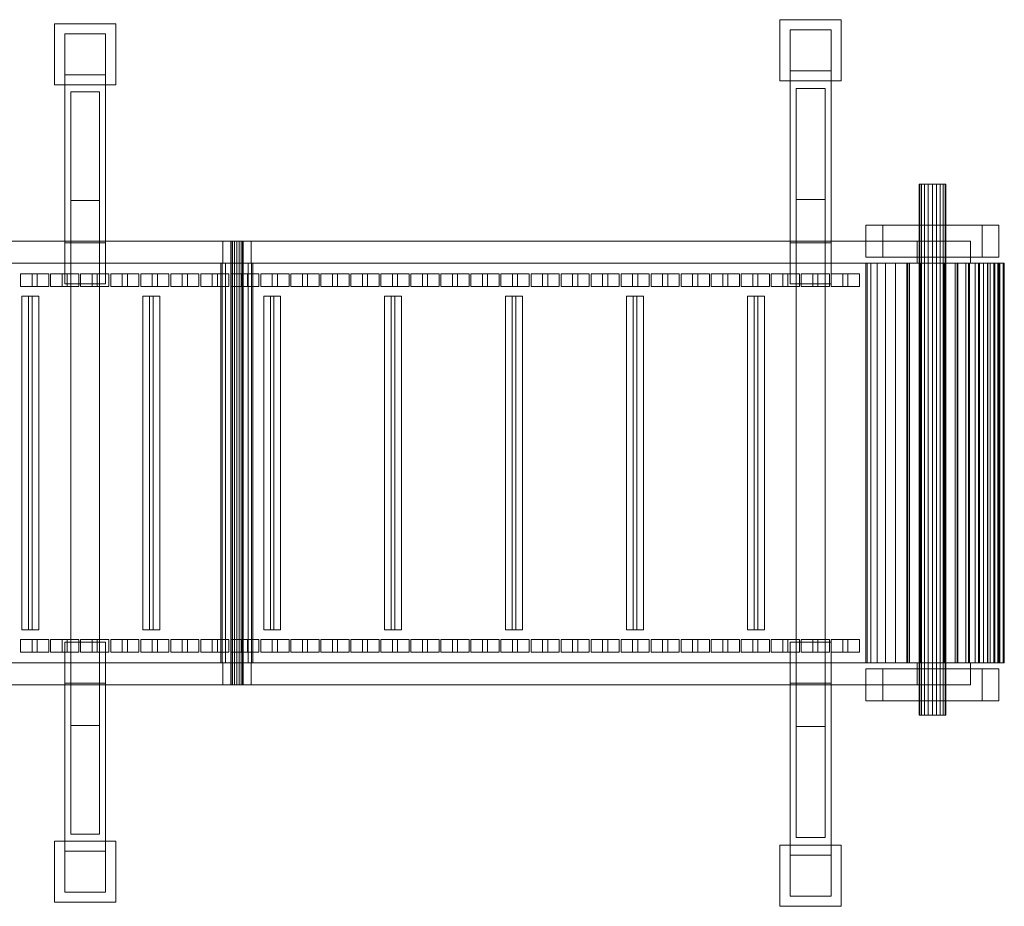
# Model space of a CAD drawing. Header units: millimetres. Extents: x -4738 to 65662, y -68080 to 6847.
# Tile 1050 of 1056: x 64189 to 65298, y -18500 to -17500. Entities that reach past the tile are written whole.
import ezdxf

# ---------------------------------------------------------------- set-up
doc = ezdxf.new("R2010")
doc.units = ezdxf.units.MM
doc.layers.add('superior_C04', color=7, linetype='Continuous', lineweight=0)

msp = doc.modelspace()

# ---------------------------------------------------------------- linework, layer by layer
at = {"layer": 'superior_C04'}
for p, q in [((64227.917, -17574.065), (64227.917, -17505.065)), ((64227.917, -17505.065), (64296.917, -17505.065)), ((64296.917, -17505.065), (64296.917, -17574.065)), ((65045.347, -17569.5), (65045.347, -17500.5)), ((65045.347, -17500.5), (65114.347, -17500.5)), ((65114.347, -17500.5), (65114.347, -17569.5)), ((64239.417, -17562.565), (64239.417, -17516.565)), ((64239.417, -17516.565), (64285.417, -17516.565)), ((64239.417, -17516.565), (64239.417, -17752)), ((64285.417, -17516.565), (64285.417, -17562.565)), ((64285.417, -17752), (64285.417, -17516.565)), ((65056.847, -17558), (65056.847, -17512)), ((65056.847, -17512), (65102.847, -17512)), ((65056.847, -17512), (65056.847, -17752)), ((65102.847, -17512), (65102.847, -17558)), ((65102.847, -17752), (65102.847, -17512)), ((65102.847, -17558), (65056.847, -17558)), ((65056.847, -17798), (65056.847, -17558)), ((65102.847, -17558), (65102.847, -17798)), ((64285.417, -17562.565), (64239.417, -17562.565)), ((64239.417, -17798), (64239.417, -17562.565)), ((64285.417, -17562.565), (64285.417, -17798)), ((65114.347, -17569.5), (65045.347, -17569.5)), ((64296.917, -17574.065), (64227.917, -17574.065)), ((64246.167, -18418.057), (64246.167, -17581.943)), ((64246.167, -17581.943), (64278.667, -17581.943)), ((64278.667, -17581.943), (64278.667, -18418.057)), ((65063.597, -18421.8), (65063.597, -17578.2)), ((65063.597, -17578.2), (65096.097, -17578.2)), ((65096.097, -17578.2), (65096.097, -18421.8)), ((65202.829, -17686), (65202.095, -17686)), ((65202.095, -17686), (65202.095, -18284)), ((65204.96, -17686), (65202.829, -17686)), ((65202.829, -17686), (65202.829, -18284)), ((65208.278, -17686), (65204.96, -17686)), ((65204.96, -17686), (65204.96, -18284)), ((65212.46, -17686), (65208.278, -17686)), ((65208.278, -17686), (65208.278, -18284)), ((65217.095, -17686), (65212.46, -17686)), ((65212.46, -17686), (65212.46, -18284)), ((65221.73, -17686), (65217.095, -17686)), ((65217.095, -17686), (65217.095, -18284)), ((65225.912, -17686), (65221.73, -17686)), ((65221.73, -17686), (65221.73, -18284)), ((65229.23, -17686), (65225.912, -17686)), ((65225.912, -17686), (65225.912, -18284)), ((65231.361, -17686), (65229.23, -17686)), ((65229.23, -17686), (65229.23, -18284)), ((65231.361, -17686), (65232.095, -17686)), ((65231.361, -17686), (65231.361, -18284)), ((65232.095, -18284), (65232.095, -17686)), ((64246.167, -18295.631), (64246.167, -17704.369)), ((64246.167, -17704.369), (64278.667, -17704.369)), ((64278.667, -17704.369), (64278.667, -18295.631)), ((65063.597, -18297), (65063.597, -17703)), ((65063.597, -17703), (65096.097, -17703)), ((65096.097, -17703), (65096.097, -18297)), ((65142.095, -17768), (65142.095, -17732)), ((65142.095, -17732), (65292.095, -17732)), ((65161.095, -17768), (65161.095, -17732)), ((65161.095, -17732), (65273.095, -17732)), ((65273.095, -17732), (65273.095, -17768)), ((65292.095, -17732), (65292.095, -17768)), ((65199.994, -17750), (62244.033, -17750)), ((65259.847, -17750), (62303.886, -17750)), ((64417.422, -17775), (64417.422, -17750)), ((64417.422, -17750), (64449.422, -17750)), ((64426.955, -17750), (64426.422, -17750)), ((64426.422, -17750), (64426.422, -18250)), ((64428.473, -17750), (64426.955, -17750)), ((64426.955, -17750), (64426.955, -18250)), ((64430.744, -17750), (64428.473, -17750)), ((64428.473, -17750), (64428.473, -18250)), ((64433.422, -17750), (64430.744, -17750)), ((64430.744, -17750), (64430.744, -18250)), ((64436.101, -17750), (64433.422, -17750)), ((64433.422, -17750), (64433.422, -18250)), ((64438.372, -17750), (64436.101, -17750)), ((64436.101, -17750), (64436.101, -18250)), ((64439.889, -17750), (64438.372, -17750)), ((64438.372, -17750), (64438.372, -18250)), ((64439.889, -17750), (64440.422, -17750)), ((64439.889, -17750), (64439.889, -18250)), ((64440.422, -18250), (64440.422, -17750)), ((64449.422, -17750), (64449.422, -17775)), ((65259.847, -17750), (65199.994, -17750)), ((65199.994, -17750), (65199.994, -17775)), ((65259.847, -17775), (65259.847, -17750)), ((64285.417, -17752), (64239.417, -17752)), ((64239.417, -17752), (64239.417, -17798)), ((64285.417, -17798), (64285.417, -17752)), ((65102.847, -17752), (65056.847, -17752)), ((65056.847, -17752), (65056.847, -17798)), ((65102.847, -17798), (65102.847, -17752)), ((65292.095, -17768), (65142.095, -17768)), ((65273.095, -17768), (65161.095, -17768)), ((65189.391, -17775), (62233.43, -17775)), ((65191.443, -17775), (62235.482, -17775)), ((62244.033, -17775), (65199.994, -17775)), ((65242.746, -17775), (62286.785, -17775)), ((65244.799, -17775), (62288.838, -17775)), ((65259.847, -17775), (62303.886, -17775)), ((64416.792, -17775), (64415.422, -17775)), ((64415.422, -17775), (64415.422, -18225)), ((64420.694, -17775), (64416.792, -17775)), ((64416.792, -17775), (64416.792, -18225)), ((64449.422, -17775), (64417.422, -17775)), ((64426.534, -17775), (64420.694, -17775)), ((64420.694, -17775), (64420.694, -18225)), ((64433.422, -17775), (64426.534, -17775)), ((64426.534, -17775), (64426.534, -18225)), ((64440.311, -17775), (64433.422, -17775)), ((64433.422, -17775), (64433.422, -18225)), ((64446.15, -17775), (64440.311, -17775)), ((64440.311, -17775), (64440.311, -18225)), ((64450.052, -17775), (64446.15, -17775)), ((64446.15, -17775), (64446.15, -18225)), ((64450.052, -17775), (64451.422, -17775)), ((64450.052, -17775), (64450.052, -18225)), ((64451.422, -18225), (64451.422, -17775)), ((65143.536, -17775), (65142.095, -17775)), ((65142.095, -17775), (65142.095, -18225)), ((65147.804, -17775), (65143.536, -17775)), ((65143.536, -17775), (65143.536, -18225)), ((65154.735, -17775), (65147.804, -17775)), ((65147.804, -17775), (65147.804, -18225)), ((65164.062, -17775), (65154.735, -17775)), ((65154.735, -17775), (65154.735, -18225)), ((65175.427, -17775), (65164.062, -17775)), ((65164.062, -17775), (65164.062, -18225)), ((65188.394, -17775), (65175.427, -17775)), ((65175.427, -17775), (65175.427, -18225)), ((65202.463, -17775), (65188.394, -17775)), ((65188.394, -17775), (65188.394, -18225)), ((65191.443, -17775), (65189.391, -17775)), ((65189.391, -17775), (65189.391, -18225)), ((65203.029, -17775), (65189.391, -17775)), ((65191.443, -18225), (65191.443, -17775)), ((65204.071, -17775), (65191.443, -17775)), ((65199.994, -17775), (65259.847, -17775)), ((65217.095, -17775), (65202.463, -17775)), ((65202.463, -17775), (65202.463, -18225)), ((65203.029, -18225), (65203.029, -17775)), ((65203.029, -17775), (65204.071, -17775)), ((65217.095, -17775), (65203.029, -17775)), ((65204.071, -17775), (65204.071, -18225)), ((65217.095, -17775), (65204.071, -17775)), ((65231.727, -17775), (65217.095, -17775)), ((65217.095, -17775), (65217.095, -18225)), ((65231.16, -17775), (65217.095, -17775)), ((65230.119, -17775), (65217.095, -17775)), ((65231.16, -17775), (65230.119, -17775)), ((65230.119, -17775), (65230.119, -18225)), ((65242.746, -17775), (65230.119, -17775)), ((65231.16, -18225), (65231.16, -17775)), ((65244.799, -17775), (65231.16, -17775)), ((65245.796, -17775), (65231.727, -17775)), ((65231.727, -17775), (65231.727, -18225)), ((65244.799, -17775), (65242.746, -17775)), ((65242.746, -17775), (65242.746, -18225)), ((65254.595, -17775), (65242.746, -17775)), ((65244.799, -18225), (65244.799, -17775)), ((65257.595, -17775), (65244.799, -17775)), ((65258.763, -17775), (65245.796, -17775)), ((65245.796, -17775), (65245.796, -18225)), ((65257.595, -17775), (65254.595, -17775)), ((65254.595, -17775), (65254.595, -18225)), ((65265.304, -17775), (65254.595, -17775)), ((65257.595, -18225), (65257.595, -17775)), ((65269.161, -17775), (65257.595, -17775)), ((65270.128, -17775), (65258.763, -17775)), ((65258.763, -17775), (65258.763, -18225)), ((65269.161, -17775), (65265.304, -17775)), ((65265.304, -17775), (65265.304, -18225)), ((65274.548, -17775), (65265.304, -17775)), ((65269.161, -18225), (65269.161, -17775)), ((65279.145, -17775), (65269.161, -17775)), ((65279.455, -17775), (65270.128, -17775)), ((65270.128, -17775), (65270.128, -18225)), ((65279.145, -17775), (65274.548, -17775)), ((65274.548, -17775), (65274.548, -18225)), ((65282.047, -17775), (65274.548, -17775)), ((65279.145, -18225), (65279.145, -17775)), ((65287.243, -17775), (65279.145, -17775)), ((65286.386, -17775), (65279.455, -17775)), ((65279.455, -17775), (65279.455, -18225)), ((65287.243, -17775), (65282.047, -17775)), ((65282.047, -17775), (65282.047, -18225)), ((65287.572, -17775), (65282.047, -17775)), ((65290.654, -17775), (65286.386, -17775)), ((65286.386, -17775), (65286.386, -18225)), ((65287.243, -18225), (65287.243, -17775)), ((65293.21, -17775), (65287.243, -17775)), ((65293.21, -17775), (65287.572, -17775)), ((65287.572, -17775), (65287.572, -18225)), ((65290.955, -17775), (65287.572, -17775)), ((65290.654, -17775), (65292.095, -17775)), ((65290.654, -17775), (65290.654, -18225)), ((65296.864, -17775), (65290.955, -17775)), ((65290.955, -17775), (65290.955, -18225)), ((65292.095, -17775), (65290.955, -17775)), ((65292.095, -18225), (65292.095, -17775)), ((65298.095, -17775), (65292.095, -17775)), ((65293.21, -18225), (65293.21, -17775)), ((65296.864, -17775), (65293.21, -17775)), ((65296.864, -18225), (65296.864, -17775)), ((65298.095, -17775), (65296.864, -17775)), ((65298.095, -18225), (65298.095, -17775)), ((64189.717, -17801), (64189.717, -17787)), ((64189.717, -17787), (64202.714, -17787)), ((64208.511, -17787), (64189.717, -17787)), ((64202.714, -17787), (64202.714, -17801)), ((64221.508, -17787), (64202.714, -17787)), ((64221.508, -17787), (64208.511, -17787)), ((64208.511, -17787), (64208.511, -17801)), ((64221.508, -17801), (64221.508, -17787)), ((64223.546, -17801), (64223.546, -17787)), ((64223.546, -17787), (64236.543, -17787)), ((64242.34, -17787), (64223.546, -17787)), ((64236.543, -17787), (64236.543, -17801)), ((64255.337, -17787), (64236.543, -17787)), ((64255.337, -17787), (64242.34, -17787)), ((64242.34, -17787), (64242.34, -17801)), ((64255.337, -17801), (64255.337, -17787)), ((64257.375, -17801), (64257.375, -17787)), ((64257.375, -17787), (64270.372, -17787)), ((64276.169, -17787), (64257.375, -17787)), ((64270.372, -17787), (64270.372, -17801)), ((64289.166, -17787), (64270.372, -17787)), ((64289.166, -17787), (64276.169, -17787)), ((64276.169, -17787), (64276.169, -17801)), ((64289.166, -17801), (64289.166, -17787)), ((64291.204, -17801), (64291.204, -17787)), ((64291.204, -17787), (64304.201, -17787)), ((64309.998, -17787), (64291.204, -17787)), ((64304.201, -17787), (64304.201, -17801)), ((64322.995, -17787), (64304.201, -17787)), ((64322.995, -17787), (64309.998, -17787)), ((64309.998, -17787), (64309.998, -17801)), ((64322.995, -17801), (64322.995, -17787)), ((64325.033, -17801), (64325.033, -17787)), ((64325.033, -17787), (64338.03, -17787)), ((64343.827, -17787), (64325.033, -17787)), ((64338.03, -17787), (64338.03, -17801)), ((64356.824, -17787), (64338.03, -17787)), ((64356.824, -17787), (64343.827, -17787)), ((64343.827, -17787), (64343.827, -17801)), ((64356.824, -17801), (64356.824, -17787)), ((64358.862, -17801), (64358.862, -17787)), ((64358.862, -17787), (64371.859, -17787)), ((64377.656, -17787), (64358.862, -17787)), ((64371.859, -17787), (64371.859, -17801)), ((64390.653, -17787), (64371.859, -17787)), ((64390.653, -17787), (64377.656, -17787)), ((64377.656, -17787), (64377.656, -17801)), ((64390.653, -17801), (64390.653, -17787)), ((64392.691, -17801), (64392.691, -17787)), ((64392.691, -17787), (64405.688, -17787)), ((64411.485, -17787), (64392.691, -17787)), ((64405.688, -17787), (64405.688, -17801)), ((64424.481, -17787), (64405.688, -17787)), ((64424.481, -17787), (64411.485, -17787)), ((64411.485, -17787), (64411.485, -17801)), ((64424.481, -17801), (64424.481, -17787)), ((64426.52, -17801), (64426.52, -17787)), ((64426.52, -17787), (64439.517, -17787)), ((64445.314, -17787), (64426.52, -17787)), ((64439.517, -17787), (64439.517, -17801)), ((64458.31, -17787), (64439.517, -17787)), ((64458.31, -17787), (64445.314, -17787)), ((64445.314, -17787), (64445.314, -17801)), ((64458.31, -17801), (64458.31, -17787)), ((64460.349, -17801), (64460.349, -17787)), ((64460.349, -17787), (64473.346, -17787)), ((64479.143, -17787), (64460.349, -17787)), ((64473.346, -17787), (64473.346, -17801)), ((64492.139, -17787), (64473.346, -17787)), ((64492.139, -17787), (64479.143, -17787)), ((64479.143, -17787), (64479.143, -17801)), ((64492.139, -17801), (64492.139, -17787)), ((64494.178, -17801), (64494.178, -17787)), ((64494.178, -17787), (64507.174, -17787)), ((64512.972, -17787), (64494.178, -17787)), ((64507.174, -17787), (64507.174, -17801)), ((64525.968, -17787), (64507.174, -17787)), ((64525.968, -17787), (64512.972, -17787)), ((64512.972, -17787), (64512.972, -17801)), ((64525.968, -17801), (64525.968, -17787)), ((64528.007, -17801), (64528.007, -17787)), ((64528.007, -17787), (64541.003, -17787)), ((64546.8, -17787), (64528.007, -17787)), ((64541.003, -17787), (64541.003, -17801)), ((64559.797, -17787), (64541.003, -17787)), ((64559.797, -17787), (64546.8, -17787)), ((64546.8, -17787), (64546.8, -17801)), ((64559.797, -17801), (64559.797, -17787)), ((64561.836, -17801), (64561.836, -17787)), ((64561.836, -17787), (64574.832, -17787)), ((64580.629, -17787), (64561.836, -17787)), ((64574.832, -17787), (64574.832, -17801)), ((64593.626, -17787), (64574.832, -17787)), ((64593.626, -17787), (64580.629, -17787)), ((64580.629, -17787), (64580.629, -17801)), ((64593.626, -17801), (64593.626, -17787)), ((64595.664, -17801), (64595.664, -17787)), ((64595.664, -17787), (64608.661, -17787)), ((64614.458, -17787), (64595.664, -17787)), ((64608.661, -17787), (64608.661, -17801)), ((64627.455, -17787), (64608.661, -17787)), ((64627.455, -17787), (64614.458, -17787)), ((64614.458, -17787), (64614.458, -17801)), ((64627.455, -17801), (64627.455, -17787)), ((64629.493, -17801), (64629.493, -17787)), ((64629.493, -17787), (64642.49, -17787)), ((64648.287, -17787), (64629.493, -17787)), ((64642.49, -17787), (64642.49, -17801)), ((64661.284, -17787), (64642.49, -17787)), ((64661.284, -17787), (64648.287, -17787)), ((64648.287, -17787), (64648.287, -17801)), ((64661.284, -17801), (64661.284, -17787)), ((64663.322, -17801), (64663.322, -17787)), ((64663.322, -17787), (64676.319, -17787)), ((64682.116, -17787), (64663.322, -17787)), ((64676.319, -17787), (64676.319, -17801)), ((64695.113, -17787), (64676.319, -17787)), ((64695.113, -17787), (64682.116, -17787)), ((64682.116, -17787), (64682.116, -17801)), ((64695.113, -17801), (64695.113, -17787)), ((64697.151, -17801), (64697.151, -17787)), ((64697.151, -17787), (64710.148, -17787)), ((64715.945, -17787), (64697.151, -17787)), ((64710.148, -17787), (64710.148, -17801)), ((64728.942, -17787), (64710.148, -17787)), ((64728.942, -17787), (64715.945, -17787)), ((64715.945, -17787), (64715.945, -17801)), ((64728.942, -17801), (64728.942, -17787)), ((64730.98, -17801), (64730.98, -17787)), ((64730.98, -17787), (64743.977, -17787)), ((64749.774, -17787), (64730.98, -17787)), ((64743.977, -17787), (64743.977, -17801)), ((64762.771, -17787), (64743.977, -17787)), ((64762.771, -17787), (64749.774, -17787)), ((64749.774, -17787), (64749.774, -17801)), ((64762.771, -17801), (64762.771, -17787)), ((64764.809, -17801), (64764.809, -17787)), ((64764.809, -17787), (64777.806, -17787)), ((64783.603, -17787), (64764.809, -17787)), ((64777.806, -17787), (64777.806, -17801)), ((64796.6, -17787), (64777.806, -17787)), ((64796.6, -17787), (64783.603, -17787)), ((64783.603, -17787), (64783.603, -17801)), ((64796.6, -17801), (64796.6, -17787)), ((64798.638, -17801), (64798.638, -17787)), ((64798.638, -17787), (64811.635, -17787)), ((64817.432, -17787), (64798.638, -17787)), ((64811.635, -17787), (64811.635, -17801)), ((64830.429, -17787), (64811.635, -17787)), ((64830.429, -17787), (64817.432, -17787)), ((64817.432, -17787), (64817.432, -17801)), ((64830.429, -17801), (64830.429, -17787)), ((64832.467, -17801), (64832.467, -17787)), ((64832.467, -17787), (64845.464, -17787)), ((64851.261, -17787), (64832.467, -17787)), ((64845.464, -17787), (64845.464, -17801)), ((64864.258, -17787), (64845.464, -17787)), ((64864.258, -17787), (64851.261, -17787)), ((64851.261, -17787), (64851.261, -17801)), ((64864.258, -17801), (64864.258, -17787)), ((64866.296, -17801), (64866.296, -17787)), ((64866.296, -17787), (64879.293, -17787)), ((64885.09, -17787), (64866.296, -17787)), ((64879.293, -17787), (64879.293, -17801)), ((64898.087, -17787), (64879.293, -17787)), ((64898.087, -17787), (64885.09, -17787)), ((64885.09, -17787), (64885.09, -17801)), ((64898.087, -17801), (64898.087, -17787)), ((64900.125, -17801), (64900.125, -17787)), ((64900.125, -17787), (64913.122, -17787)), ((64918.919, -17787), (64900.125, -17787)), ((64913.122, -17787), (64913.122, -17801)), ((64931.916, -17787), (64913.122, -17787)), ((64931.916, -17787), (64918.919, -17787)), ((64918.919, -17787), (64918.919, -17801)), ((64931.916, -17801), (64931.916, -17787)), ((64933.954, -17801), (64933.954, -17787)), ((64933.954, -17787), (64946.951, -17787)), ((64952.748, -17787), (64933.954, -17787)), ((64946.951, -17787), (64946.951, -17801)), ((64965.744, -17787), (64946.951, -17787)), ((64965.744, -17787), (64952.748, -17787)), ((64952.748, -17787), (64952.748, -17801)), ((64965.744, -17801), (64965.744, -17787)), ((64967.783, -17801), (64967.783, -17787)), ((64967.783, -17787), (64980.78, -17787)), ((64986.577, -17787), (64967.783, -17787)), ((64980.78, -17787), (64980.78, -17801)), ((64999.573, -17787), (64980.78, -17787)), ((64999.573, -17787), (64986.577, -17787)), ((64986.577, -17787), (64986.577, -17801)), ((64999.573, -17801), (64999.573, -17787)), ((65001.612, -17801), (65001.612, -17787)), ((65001.612, -17787), (65014.608, -17787)), ((65020.406, -17787), (65001.612, -17787)), ((65014.608, -17787), (65014.608, -17801)), ((65033.402, -17787), (65014.608, -17787)), ((65033.402, -17787), (65020.406, -17787)), ((65020.406, -17787), (65020.406, -17801)), ((65033.402, -17801), (65033.402, -17787)), ((65035.441, -17801), (65035.441, -17787)), ((65035.441, -17787), (65048.437, -17787)), ((65054.234, -17787), (65035.441, -17787)), ((65048.437, -17787), (65048.437, -17801)), ((65067.231, -17787), (65048.437, -17787)), ((65067.231, -17787), (65054.234, -17787)), ((65054.234, -17787), (65054.234, -17801)), ((65067.231, -17801), (65067.231, -17787)), ((65069.27, -17801), (65069.27, -17787)), ((65069.27, -17787), (65082.266, -17787)), ((65088.063, -17787), (65069.27, -17787)), ((65082.266, -17787), (65082.266, -17801)), ((65101.06, -17787), (65082.266, -17787)), ((65101.06, -17787), (65088.063, -17787)), ((65088.063, -17787), (65088.063, -17801)), ((65101.06, -17801), (65101.06, -17787)), ((65103.098, -17801), (65103.098, -17787)), ((65103.098, -17787), (65116.095, -17787)), ((65121.892, -17787), (65103.098, -17787)), ((65116.095, -17787), (65116.095, -17801)), ((65134.889, -17787), (65116.095, -17787)), ((65134.889, -17787), (65121.892, -17787)), ((65121.892, -17787), (65121.892, -17801)), ((65134.889, -17801), (65134.889, -17787)), ((64202.714, -17801), (64189.717, -17801)), ((64189.717, -17801), (64208.511, -17801)), ((64221.508, -17801), (64202.714, -17801)), ((64208.511, -17801), (64221.508, -17801)), ((64236.543, -17801), (64223.546, -17801)), ((64223.546, -17801), (64242.34, -17801)), ((64255.337, -17801), (64236.543, -17801)), ((64239.417, -17798), (64285.417, -17798)), ((64242.34, -17801), (64255.337, -17801)), ((64270.372, -17801), (64257.375, -17801)), ((64257.375, -17801), (64276.169, -17801)), ((64289.166, -17801), (64270.372, -17801)), ((64276.169, -17801), (64289.166, -17801)), ((64304.201, -17801), (64291.204, -17801)), ((64291.204, -17801), (64309.998, -17801)), ((64322.995, -17801), (64304.201, -17801)), ((64309.998, -17801), (64322.995, -17801)), ((64338.03, -17801), (64325.033, -17801)), ((64325.033, -17801), (64343.827, -17801)), ((64356.824, -17801), (64338.03, -17801)), ((64343.827, -17801), (64356.824, -17801)), ((64371.859, -17801), (64358.862, -17801)), ((64358.862, -17801), (64377.656, -17801)), ((64390.653, -17801), (64371.859, -17801)), ((64377.656, -17801), (64390.653, -17801)), ((64405.688, -17801), (64392.691, -17801)), ((64392.691, -17801), (64411.485, -17801)), ((64424.481, -17801), (64405.688, -17801)), ((64411.485, -17801), (64424.481, -17801)), ((64439.517, -17801), (64426.52, -17801)), ((64426.52, -17801), (64445.314, -17801)), ((64458.31, -17801), (64439.517, -17801)), ((64445.314, -17801), (64458.31, -17801)), ((64473.346, -17801), (64460.349, -17801)), ((64460.349, -17801), (64479.143, -17801)), ((64492.139, -17801), (64473.346, -17801)), ((64479.143, -17801), (64492.139, -17801)), ((64507.174, -17801), (64494.178, -17801)), ((64494.178, -17801), (64512.972, -17801)), ((64525.968, -17801), (64507.174, -17801)), ((64512.972, -17801), (64525.968, -17801)), ((64541.003, -17801), (64528.007, -17801)), ((64528.007, -17801), (64546.8, -17801)), ((64559.797, -17801), (64541.003, -17801)), ((64546.8, -17801), (64559.797, -17801)), ((64574.832, -17801), (64561.836, -17801)), ((64561.836, -17801), (64580.629, -17801)), ((64593.626, -17801), (64574.832, -17801)), ((64580.629, -17801), (64593.626, -17801)), ((64608.661, -17801), (64595.664, -17801)), ((64595.664, -17801), (64614.458, -17801)), ((64627.455, -17801), (64608.661, -17801)), ((64614.458, -17801), (64627.455, -17801)), ((64642.49, -17801), (64629.493, -17801)), ((64629.493, -17801), (64648.287, -17801)), ((64661.284, -17801), (64642.49, -17801)), ((64648.287, -17801), (64661.284, -17801)), ((64676.319, -17801), (64663.322, -17801)), ((64663.322, -17801), (64682.116, -17801)), ((64695.113, -17801), (64676.319, -17801)), ((64682.116, -17801), (64695.113, -17801)), ((64710.148, -17801), (64697.151, -17801)), ((64697.151, -17801), (64715.945, -17801)), ((64728.942, -17801), (64710.148, -17801)), ((64715.945, -17801), (64728.942, -17801)), ((64743.977, -17801), (64730.98, -17801)), ((64730.98, -17801), (64749.774, -17801)), ((64762.771, -17801), (64743.977, -17801)), ((64749.774, -17801), (64762.771, -17801)), ((64777.806, -17801), (64764.809, -17801)), ((64764.809, -17801), (64783.603, -17801)), ((64796.6, -17801), (64777.806, -17801)), ((64783.603, -17801), (64796.6, -17801)), ((64811.635, -17801), (64798.638, -17801)), ((64798.638, -17801), (64817.432, -17801)), ((64830.429, -17801), (64811.635, -17801)), ((64817.432, -17801), (64830.429, -17801)), ((64845.464, -17801), (64832.467, -17801)), ((64832.467, -17801), (64851.261, -17801)), ((64864.258, -17801), (64845.464, -17801)), ((64851.261, -17801), (64864.258, -17801)), ((64879.293, -17801), (64866.296, -17801)), ((64866.296, -17801), (64885.09, -17801)), ((64898.087, -17801), (64879.293, -17801)), ((64885.09, -17801), (64898.087, -17801)), ((64913.122, -17801), (64900.125, -17801)), ((64900.125, -17801), (64918.919, -17801)), ((64931.916, -17801), (64913.122, -17801)), ((64918.919, -17801), (64931.916, -17801)), ((64946.951, -17801), (64933.954, -17801)), ((64933.954, -17801), (64952.748, -17801)), ((64965.744, -17801), (64946.951, -17801)), ((64952.748, -17801), (64965.744, -17801)), ((64980.78, -17801), (64967.783, -17801)), ((64967.783, -17801), (64986.577, -17801)), ((64999.573, -17801), (64980.78, -17801)), ((64986.577, -17801), (64999.573, -17801)), ((65014.608, -17801), (65001.612, -17801)), ((65001.612, -17801), (65020.406, -17801)), ((65033.402, -17801), (65014.608, -17801)), ((65020.406, -17801), (65033.402, -17801)), ((65048.437, -17801), (65035.441, -17801)), ((65035.441, -17801), (65054.234, -17801)), ((65067.231, -17801), (65048.437, -17801)), ((65054.234, -17801), (65067.231, -17801)), ((65056.847, -17798), (65102.847, -17798)), ((65082.266, -17801), (65069.27, -17801)), ((65069.27, -17801), (65088.063, -17801)), ((65101.06, -17801), (65082.266, -17801)), ((65088.063, -17801), (65101.06, -17801)), ((65116.095, -17801), (65103.098, -17801)), ((65103.098, -17801), (65121.892, -17801)), ((65134.889, -17801), (65116.095, -17801)), ((65121.892, -17801), (65134.889, -17801)), ((64191.085, -18188), (64191.085, -17812)), ((64191.085, -17812), (64202.714, -17812)), ((64198.603, -17812), (64191.085, -17812)), ((64210.232, -17812), (64198.603, -17812)), ((64198.603, -17812), (64198.603, -18188)), ((64202.714, -17812), (64202.714, -18188)), ((64210.232, -17812), (64202.714, -17812)), ((64210.232, -18188), (64210.232, -17812)), ((64327.341, -18188), (64327.341, -17812)), ((64327.341, -17812), (64338.969, -17812)), ((64334.858, -17812), (64327.341, -17812)), ((64346.487, -17812), (64334.858, -17812)), ((64334.858, -17812), (64334.858, -18188)), ((64338.969, -17812), (64338.969, -18188)), ((64346.487, -17812), (64338.969, -17812)), ((64346.487, -18188), (64346.487, -17812)), ((64463.596, -18188), (64463.596, -17812)), ((64463.596, -17812), (64475.225, -17812)), ((64471.114, -17812), (64463.596, -17812)), ((64482.742, -17812), (64471.114, -17812)), ((64471.114, -17812), (64471.114, -18188)), ((64475.225, -17812), (64475.225, -18188)), ((64482.742, -17812), (64475.225, -17812)), ((64482.742, -18188), (64482.742, -17812)), ((64599.852, -18188), (64599.852, -17812)), ((64599.852, -17812), (64611.48, -17812)), ((64607.369, -17812), (64599.852, -17812)), ((64618.998, -17812), (64607.369, -17812)), ((64607.369, -17812), (64607.369, -18188)), ((64611.48, -17812), (64611.48, -18188)), ((64618.998, -17812), (64611.48, -17812)), ((64618.998, -18188), (64618.998, -17812)), ((64736.107, -18188), (64736.107, -17812)), ((64736.107, -17812), (64747.736, -17812)), ((64743.625, -17812), (64736.107, -17812)), ((64755.253, -17812), (64743.625, -17812)), ((64743.625, -17812), (64743.625, -18188)), ((64747.736, -17812), (64747.736, -18188)), ((64755.253, -17812), (64747.736, -17812)), ((64755.253, -18188), (64755.253, -17812)), ((64872.362, -18188), (64872.362, -17812)), ((64872.362, -17812), (64883.991, -17812)), ((64879.88, -17812), (64872.362, -17812)), ((64891.509, -17812), (64879.88, -17812)), ((64879.88, -17812), (64879.88, -18188)), ((64883.991, -17812), (64883.991, -18188)), ((64891.509, -17812), (64883.991, -17812)), ((64891.509, -18188), (64891.509, -17812)), ((65008.618, -18188), (65008.618, -17812)), ((65008.618, -17812), (65020.247, -17812)), ((65016.135, -17812), (65008.618, -17812)), ((65027.764, -17812), (65016.135, -17812)), ((65016.135, -17812), (65016.135, -18188)), ((65020.247, -17812), (65020.247, -18188)), ((65027.764, -17812), (65020.247, -17812)), ((65027.764, -18188), (65027.764, -17812)), ((64202.714, -18188), (64191.085, -18188)), ((64191.085, -18188), (64198.603, -18188)), ((64198.603, -18188), (64210.232, -18188)), ((64210.232, -18188), (64202.714, -18188)), ((64338.969, -18188), (64327.341, -18188)), ((64327.341, -18188), (64334.858, -18188)), ((64334.858, -18188), (64346.487, -18188)), ((64346.487, -18188), (64338.969, -18188)), ((64475.225, -18188), (64463.596, -18188)), ((64463.596, -18188), (64471.114, -18188)), ((64471.114, -18188), (64482.742, -18188)), ((64482.742, -18188), (64475.225, -18188)), ((64611.48, -18188), (64599.852, -18188)), ((64599.852, -18188), (64607.369, -18188)), ((64607.369, -18188), (64618.998, -18188)), ((64618.998, -18188), (64611.48, -18188)), ((64747.736, -18188), (64736.107, -18188)), ((64736.107, -18188), (64743.625, -18188)), ((64743.625, -18188), (64755.253, -18188)), ((64755.253, -18188), (64747.736, -18188)), ((64883.991, -18188), (64872.362, -18188)), ((64872.362, -18188), (64879.88, -18188)), ((64879.88, -18188), (64891.509, -18188)), ((64891.509, -18188), (64883.991, -18188)), ((65020.247, -18188), (65008.618, -18188)), ((65008.618, -18188), (65016.135, -18188)), ((65016.135, -18188), (65027.764, -18188)), ((65027.764, -18188), (65020.247, -18188)), ((64189.717, -18213), (64189.717, -18199)), ((64189.717, -18199), (64202.714, -18199)), ((64208.511, -18199), (64189.717, -18199)), ((64202.714, -18199), (64202.714, -18213)), ((64221.508, -18199), (64202.714, -18199)), ((64221.508, -18199), (64208.511, -18199)), ((64208.511, -18199), (64208.511, -18213)), ((64221.508, -18213), (64221.508, -18199)), ((64223.546, -18213), (64223.546, -18199)), ((64223.546, -18199), (64236.543, -18199)), ((64242.34, -18199), (64223.546, -18199)), ((64236.543, -18199), (64236.543, -18213)), ((64255.337, -18199), (64236.543, -18199)), ((64285.417, -18202), (64239.417, -18202)), ((64239.417, -18202), (64239.417, -18248)), ((64239.417, -18437.435), (64239.417, -18202)), ((64255.337, -18199), (64242.34, -18199)), ((64242.34, -18199), (64242.34, -18213)), ((64255.337, -18213), (64255.337, -18199)), ((64257.375, -18213), (64257.375, -18199)), ((64257.375, -18199), (64270.372, -18199)), ((64276.169, -18199), (64257.375, -18199)), ((64270.372, -18199), (64270.372, -18213)), ((64289.166, -18199), (64270.372, -18199)), ((64289.166, -18199), (64276.169, -18199)), ((64276.169, -18199), (64276.169, -18213)), ((64285.417, -18248), (64285.417, -18202)), ((64285.417, -18202), (64285.417, -18437.435)), ((64289.166, -18213), (64289.166, -18199)), ((64291.204, -18213), (64291.204, -18199)), ((64291.204, -18199), (64304.201, -18199)), ((64309.998, -18199), (64291.204, -18199)), ((64304.201, -18199), (64304.201, -18213)), ((64322.995, -18199), (64304.201, -18199)), ((64322.995, -18199), (64309.998, -18199)), ((64309.998, -18199), (64309.998, -18213)), ((64322.995, -18213), (64322.995, -18199)), ((64325.033, -18213), (64325.033, -18199)), ((64325.033, -18199), (64338.03, -18199)), ((64343.827, -18199), (64325.033, -18199)), ((64338.03, -18199), (64338.03, -18213)), ((64356.824, -18199), (64338.03, -18199)), ((64356.824, -18199), (64343.827, -18199)), ((64343.827, -18199), (64343.827, -18213)), ((64356.824, -18213), (64356.824, -18199)), ((64358.862, -18213), (64358.862, -18199)), ((64358.862, -18199), (64371.859, -18199)), ((64377.656, -18199), (64358.862, -18199)), ((64371.859, -18199), (64371.859, -18213)), ((64390.653, -18199), (64371.859, -18199)), ((64390.653, -18199), (64377.656, -18199)), ((64377.656, -18199), (64377.656, -18213)), ((64390.653, -18213), (64390.653, -18199)), ((64392.691, -18213), (64392.691, -18199)), ((64392.691, -18199), (64405.688, -18199)), ((64411.485, -18199), (64392.691, -18199)), ((64405.688, -18199), (64405.688, -18213)), ((64424.481, -18199), (64405.688, -18199)), ((64424.481, -18199), (64411.485, -18199)), ((64411.485, -18199), (64411.485, -18213)), ((64424.481, -18213), (64424.481, -18199)), ((64426.52, -18213), (64426.52, -18199)), ((64426.52, -18199), (64439.517, -18199)), ((64445.314, -18199), (64426.52, -18199)), ((64439.517, -18199), (64439.517, -18213)), ((64458.31, -18199), (64439.517, -18199)), ((64458.31, -18199), (64445.314, -18199)), ((64445.314, -18199), (64445.314, -18213)), ((64458.31, -18213), (64458.31, -18199)), ((64460.349, -18213), (64460.349, -18199)), ((64460.349, -18199), (64473.346, -18199)), ((64479.143, -18199), (64460.349, -18199)), ((64473.346, -18199), (64473.346, -18213)), ((64492.139, -18199), (64473.346, -18199)), ((64492.139, -18199), (64479.143, -18199)), ((64479.143, -18199), (64479.143, -18213)), ((64492.139, -18213), (64492.139, -18199)), ((64494.178, -18213), (64494.178, -18199)), ((64494.178, -18199), (64507.174, -18199)), ((64512.972, -18199), (64494.178, -18199)), ((64507.174, -18199), (64507.174, -18213)), ((64525.968, -18199), (64507.174, -18199)), ((64525.968, -18199), (64512.972, -18199)), ((64512.972, -18199), (64512.972, -18213)), ((64525.968, -18213), (64525.968, -18199)), ((64528.007, -18213), (64528.007, -18199)), ((64528.007, -18199), (64541.003, -18199)), ((64546.8, -18199), (64528.007, -18199)), ((64541.003, -18199), (64541.003, -18213)), ((64559.797, -18199), (64541.003, -18199)), ((64559.797, -18199), (64546.8, -18199)), ((64546.8, -18199), (64546.8, -18213)), ((64559.797, -18213), (64559.797, -18199)), ((64561.836, -18213), (64561.836, -18199)), ((64561.836, -18199), (64574.832, -18199)), ((64580.629, -18199), (64561.836, -18199)), ((64574.832, -18199), (64574.832, -18213)), ((64593.626, -18199), (64574.832, -18199)), ((64593.626, -18199), (64580.629, -18199)), ((64580.629, -18199), (64580.629, -18213)), ((64593.626, -18213), (64593.626, -18199)), ((64595.664, -18213), (64595.664, -18199)), ((64595.664, -18199), (64608.661, -18199)), ((64614.458, -18199), (64595.664, -18199)), ((64608.661, -18199), (64608.661, -18213)), ((64627.455, -18199), (64608.661, -18199)), ((64627.455, -18199), (64614.458, -18199)), ((64614.458, -18199), (64614.458, -18213)), ((64627.455, -18213), (64627.455, -18199)), ((64629.493, -18213), (64629.493, -18199)), ((64629.493, -18199), (64642.49, -18199)), ((64648.287, -18199), (64629.493, -18199)), ((64642.49, -18199), (64642.49, -18213)), ((64661.284, -18199), (64642.49, -18199)), ((64661.284, -18199), (64648.287, -18199)), ((64648.287, -18199), (64648.287, -18213)), ((64661.284, -18213), (64661.284, -18199)), ((64663.322, -18213), (64663.322, -18199)), ((64663.322, -18199), (64676.319, -18199)), ((64682.116, -18199), (64663.322, -18199)), ((64676.319, -18199), (64676.319, -18213)), ((64695.113, -18199), (64676.319, -18199)), ((64695.113, -18199), (64682.116, -18199)), ((64682.116, -18199), (64682.116, -18213)), ((64695.113, -18213), (64695.113, -18199)), ((64697.151, -18213), (64697.151, -18199)), ((64697.151, -18199), (64710.148, -18199)), ((64715.945, -18199), (64697.151, -18199)), ((64710.148, -18199), (64710.148, -18213)), ((64728.942, -18199), (64710.148, -18199)), ((64728.942, -18199), (64715.945, -18199)), ((64715.945, -18199), (64715.945, -18213)), ((64728.942, -18213), (64728.942, -18199)), ((64730.98, -18213), (64730.98, -18199)), ((64730.98, -18199), (64743.977, -18199)), ((64749.774, -18199), (64730.98, -18199)), ((64743.977, -18199), (64743.977, -18213)), ((64762.771, -18199), (64743.977, -18199)), ((64762.771, -18199), (64749.774, -18199)), ((64749.774, -18199), (64749.774, -18213)), ((64762.771, -18213), (64762.771, -18199)), ((64764.809, -18213), (64764.809, -18199)), ((64764.809, -18199), (64777.806, -18199)), ((64783.603, -18199), (64764.809, -18199)), ((64777.806, -18199), (64777.806, -18213)), ((64796.6, -18199), (64777.806, -18199)), ((64796.6, -18199), (64783.603, -18199)), ((64783.603, -18199), (64783.603, -18213)), ((64796.6, -18213), (64796.6, -18199)), ((64798.638, -18213), (64798.638, -18199)), ((64798.638, -18199), (64811.635, -18199)), ((64817.432, -18199), (64798.638, -18199)), ((64811.635, -18199), (64811.635, -18213)), ((64830.429, -18199), (64811.635, -18199)), ((64830.429, -18199), (64817.432, -18199)), ((64817.432, -18199), (64817.432, -18213)), ((64830.429, -18213), (64830.429, -18199)), ((64832.467, -18213), (64832.467, -18199)), ((64832.467, -18199), (64845.464, -18199)), ((64851.261, -18199), (64832.467, -18199)), ((64845.464, -18199), (64845.464, -18213)), ((64864.258, -18199), (64845.464, -18199)), ((64864.258, -18199), (64851.261, -18199)), ((64851.261, -18199), (64851.261, -18213)), ((64864.258, -18213), (64864.258, -18199)), ((64866.296, -18213), (64866.296, -18199)), ((64866.296, -18199), (64879.293, -18199)), ((64885.09, -18199), (64866.296, -18199)), ((64879.293, -18199), (64879.293, -18213)), ((64898.087, -18199), (64879.293, -18199)), ((64898.087, -18199), (64885.09, -18199)), ((64885.09, -18199), (64885.09, -18213)), ((64898.087, -18213), (64898.087, -18199)), ((64900.125, -18213), (64900.125, -18199)), ((64900.125, -18199), (64913.122, -18199)), ((64918.919, -18199), (64900.125, -18199)), ((64913.122, -18199), (64913.122, -18213)), ((64931.916, -18199), (64913.122, -18199)), ((64931.916, -18199), (64918.919, -18199)), ((64918.919, -18199), (64918.919, -18213)), ((64931.916, -18213), (64931.916, -18199)), ((64933.954, -18213), (64933.954, -18199)), ((64933.954, -18199), (64946.951, -18199)), ((64952.748, -18199), (64933.954, -18199)), ((64946.951, -18199), (64946.951, -18213)), ((64965.744, -18199), (64946.951, -18199)), ((64965.744, -18199), (64952.748, -18199)), ((64952.748, -18199), (64952.748, -18213)), ((64965.744, -18213), (64965.744, -18199)), ((64967.783, -18213), (64967.783, -18199)), ((64967.783, -18199), (64980.78, -18199)), ((64986.577, -18199), (64967.783, -18199)), ((64980.78, -18199), (64980.78, -18213)), ((64999.573, -18199), (64980.78, -18199)), ((64999.573, -18199), (64986.577, -18199)), ((64986.577, -18199), (64986.577, -18213)), ((64999.573, -18213), (64999.573, -18199)), ((65001.612, -18213), (65001.612, -18199)), ((65001.612, -18199), (65014.608, -18199)), ((65020.406, -18199), (65001.612, -18199)), ((65014.608, -18199), (65014.608, -18213)), ((65033.402, -18199), (65014.608, -18199)), ((65033.402, -18199), (65020.406, -18199)), ((65020.406, -18199), (65020.406, -18213)), ((65033.402, -18213), (65033.402, -18199)), ((65035.441, -18213), (65035.441, -18199)), ((65035.441, -18199), (65048.437, -18199)), ((65054.234, -18199), (65035.441, -18199)), ((65048.437, -18199), (65048.437, -18213)), ((65067.231, -18199), (65048.437, -18199)), ((65067.231, -18199), (65054.234, -18199)), ((65054.234, -18199), (65054.234, -18213)), ((65102.847, -18202), (65056.847, -18202)), ((65056.847, -18202), (65056.847, -18248)), ((65056.847, -18442), (65056.847, -18202)), ((65067.231, -18213), (65067.231, -18199)), ((65069.27, -18213), (65069.27, -18199)), ((65069.27, -18199), (65082.266, -18199)), ((65088.063, -18199), (65069.27, -18199)), ((65082.266, -18199), (65082.266, -18213)), ((65101.06, -18199), (65082.266, -18199)), ((65101.06, -18199), (65088.063, -18199)), ((65088.063, -18199), (65088.063, -18213)), ((65101.06, -18213), (65101.06, -18199)), ((65102.847, -18248), (65102.847, -18202)), ((65102.847, -18202), (65102.847, -18442)), ((65103.098, -18213), (65103.098, -18199)), ((65103.098, -18199), (65116.095, -18199)), ((65121.892, -18199), (65103.098, -18199)), ((65116.095, -18199), (65116.095, -18213)), ((65134.889, -18199), (65116.095, -18199)), ((65134.889, -18199), (65121.892, -18199)), ((65121.892, -18199), (65121.892, -18213)), ((65134.889, -18213), (65134.889, -18199)), ((64202.714, -18213), (64189.717, -18213)), ((64189.717, -18213), (64208.511, -18213)), ((64221.508, -18213), (64202.714, -18213)), ((64208.511, -18213), (64221.508, -18213)), ((64236.543, -18213), (64223.546, -18213)), ((64223.546, -18213), (64242.34, -18213)), ((64255.337, -18213), (64236.543, -18213)), ((64242.34, -18213), (64255.337, -18213)), ((64270.372, -18213), (64257.375, -18213)), ((64257.375, -18213), (64276.169, -18213)), ((64289.166, -18213), (64270.372, -18213)), ((64276.169, -18213), (64289.166, -18213)), ((64304.201, -18213), (64291.204, -18213)), ((64291.204, -18213), (64309.998, -18213)), ((64322.995, -18213), (64304.201, -18213)), ((64309.998, -18213), (64322.995, -18213)), ((64338.03, -18213), (64325.033, -18213)), ((64325.033, -18213), (64343.827, -18213)), ((64356.824, -18213), (64338.03, -18213)), ((64343.827, -18213), (64356.824, -18213)), ((64371.859, -18213), (64358.862, -18213)), ((64358.862, -18213), (64377.656, -18213)), ((64390.653, -18213), (64371.859, -18213)), ((64377.656, -18213), (64390.653, -18213)), ((64405.688, -18213), (64392.691, -18213)), ((64392.691, -18213), (64411.485, -18213)), ((64424.481, -18213), (64405.688, -18213)), ((64411.485, -18213), (64424.481, -18213)), ((64439.517, -18213), (64426.52, -18213)), ((64426.52, -18213), (64445.314, -18213)), ((64458.31, -18213), (64439.517, -18213)), ((64445.314, -18213), (64458.31, -18213)), ((64473.346, -18213), (64460.349, -18213)), ((64460.349, -18213), (64479.143, -18213)), ((64492.139, -18213), (64473.346, -18213)), ((64479.143, -18213), (64492.139, -18213)), ((64507.174, -18213), (64494.178, -18213)), ((64494.178, -18213), (64512.972, -18213)), ((64525.968, -18213), (64507.174, -18213)), ((64512.972, -18213), (64525.968, -18213)), ((64541.003, -18213), (64528.007, -18213)), ((64528.007, -18213), (64546.8, -18213)), ((64559.797, -18213), (64541.003, -18213)), ((64546.8, -18213), (64559.797, -18213)), ((64574.832, -18213), (64561.836, -18213)), ((64561.836, -18213), (64580.629, -18213)), ((64593.626, -18213), (64574.832, -18213)), ((64580.629, -18213), (64593.626, -18213)), ((64608.661, -18213), (64595.664, -18213)), ((64595.664, -18213), (64614.458, -18213)), ((64627.455, -18213), (64608.661, -18213)), ((64614.458, -18213), (64627.455, -18213)), ((64642.49, -18213), (64629.493, -18213)), ((64629.493, -18213), (64648.287, -18213)), ((64661.284, -18213), (64642.49, -18213)), ((64648.287, -18213), (64661.284, -18213)), ((64676.319, -18213), (64663.322, -18213)), ((64663.322, -18213), (64682.116, -18213)), ((64695.113, -18213), (64676.319, -18213)), ((64682.116, -18213), (64695.113, -18213)), ((64710.148, -18213), (64697.151, -18213)), ((64697.151, -18213), (64715.945, -18213)), ((64728.942, -18213), (64710.148, -18213)), ((64715.945, -18213), (64728.942, -18213)), ((64743.977, -18213), (64730.98, -18213)), ((64730.98, -18213), (64749.774, -18213)), ((64762.771, -18213), (64743.977, -18213)), ((64749.774, -18213), (64762.771, -18213)), ((64777.806, -18213), (64764.809, -18213)), ((64764.809, -18213), (64783.603, -18213)), ((64796.6, -18213), (64777.806, -18213)), ((64783.603, -18213), (64796.6, -18213)), ((64811.635, -18213), (64798.638, -18213)), ((64798.638, -18213), (64817.432, -18213)), ((64830.429, -18213), (64811.635, -18213)), ((64817.432, -18213), (64830.429, -18213)), ((64845.464, -18213), (64832.467, -18213)), ((64832.467, -18213), (64851.261, -18213)), ((64864.258, -18213), (64845.464, -18213)), ((64851.261, -18213), (64864.258, -18213)), ((64879.293, -18213), (64866.296, -18213)), ((64866.296, -18213), (64885.09, -18213)), ((64898.087, -18213), (64879.293, -18213)), ((64885.09, -18213), (64898.087, -18213)), ((64913.122, -18213), (64900.125, -18213)), ((64900.125, -18213), (64918.919, -18213)), ((64931.916, -18213), (64913.122, -18213)), ((64918.919, -18213), (64931.916, -18213)), ((64946.951, -18213), (64933.954, -18213)), ((64933.954, -18213), (64952.748, -18213)), ((64965.744, -18213), (64946.951, -18213)), ((64952.748, -18213), (64965.744, -18213)), ((64980.78, -18213), (64967.783, -18213)), ((64967.783, -18213), (64986.577, -18213)), ((64999.573, -18213), (64980.78, -18213)), ((64986.577, -18213), (64999.573, -18213)), ((65014.608, -18213), (65001.612, -18213)), ((65001.612, -18213), (65020.406, -18213)), ((65033.402, -18213), (65014.608, -18213)), ((65020.406, -18213), (65033.402, -18213)), ((65048.437, -18213), (65035.441, -18213)), ((65035.441, -18213), (65054.234, -18213)), ((65067.231, -18213), (65048.437, -18213)), ((65054.234, -18213), (65067.231, -18213)), ((65082.266, -18213), (65069.27, -18213)), ((65069.27, -18213), (65088.063, -18213)), ((65101.06, -18213), (65082.266, -18213)), ((65088.063, -18213), (65101.06, -18213)), ((65116.095, -18213), (65103.098, -18213)), ((65103.098, -18213), (65121.892, -18213)), ((65134.889, -18213), (65116.095, -18213)), ((65121.892, -18213), (65134.889, -18213)), ((62233.43, -18225), (65189.391, -18225)), ((65191.443, -18225), (62235.482, -18225)), ((65199.994, -18225), (62244.033, -18225)), ((62286.785, -18225), (65242.746, -18225)), ((65244.799, -18225), (62288.838, -18225)), ((65259.847, -18225), (62303.886, -18225)), ((64416.792, -18225), (64415.422, -18225)), ((64420.694, -18225), (64416.792, -18225)), ((64417.422, -18250), (64417.422, -18225)), ((64417.422, -18225), (64449.422, -18225)), ((64426.534, -18225), (64420.694, -18225)), ((64433.422, -18225), (64426.534, -18225)), ((64440.311, -18225), (64433.422, -18225)), ((64446.15, -18225), (64440.311, -18225)), ((64450.052, -18225), (64446.15, -18225)), ((64449.422, -18225), (64449.422, -18250)), ((64451.422, -18225), (64450.052, -18225)), ((65143.536, -18225), (65142.095, -18225)), ((65147.804, -18225), (65143.536, -18225)), ((65154.735, -18225), (65147.804, -18225)), ((65164.062, -18225), (65154.735, -18225)), ((65175.427, -18225), (65164.062, -18225)), ((65188.394, -18225), (65175.427, -18225)), ((65202.463, -18225), (65188.394, -18225)), ((65189.391, -18225), (65191.443, -18225)), ((65203.029, -18225), (65189.391, -18225)), ((65191.443, -18225), (65204.071, -18225)), ((65259.847, -18225), (65199.994, -18225)), ((65199.994, -18225), (65199.994, -18250)), ((65217.095, -18225), (65202.463, -18225)), ((65204.071, -18225), (65203.029, -18225)), ((65217.095, -18225), (65203.029, -18225)), ((65204.071, -18225), (65217.095, -18225)), ((65231.727, -18225), (65217.095, -18225)), ((65231.16, -18225), (65217.095, -18225)), ((65217.095, -18225), (65230.119, -18225)), ((65230.119, -18225), (65231.16, -18225)), ((65230.119, -18225), (65242.746, -18225)), ((65244.799, -18225), (65231.16, -18225)), ((65245.796, -18225), (65231.727, -18225)), ((65242.746, -18225), (65244.799, -18225)), ((65242.746, -18225), (65254.595, -18225)), ((65257.595, -18225), (65244.799, -18225)), ((65258.763, -18225), (65245.796, -18225)), ((65254.595, -18225), (65257.595, -18225)), ((65254.595, -18225), (65265.304, -18225)), ((65269.161, -18225), (65257.595, -18225)), ((65270.128, -18225), (65258.763, -18225)), ((65259.847, -18250), (65259.847, -18225)), ((65265.304, -18225), (65269.161, -18225)), ((65265.304, -18225), (65274.548, -18225)), ((65279.145, -18225), (65269.161, -18225)), ((65279.455, -18225), (65270.128, -18225)), ((65274.548, -18225), (65279.145, -18225)), ((65274.548, -18225), (65282.047, -18225)), ((65287.243, -18225), (65279.145, -18225)), ((65286.386, -18225), (65279.455, -18225)), ((65282.047, -18225), (65287.243, -18225)), ((65282.047, -18225), (65287.572, -18225)), ((65290.654, -18225), (65286.386, -18225)), ((65293.21, -18225), (65287.243, -18225)), ((65287.572, -18225), (65293.21, -18225)), ((65287.572, -18225), (65290.955, -18225)), ((65292.095, -18225), (65290.654, -18225)), ((65290.955, -18225), (65296.864, -18225)), ((65290.955, -18225), (65292.095, -18225)), ((65292.095, -18225), (65298.095, -18225)), ((65296.864, -18225), (65293.21, -18225)), ((65298.095, -18225), (65296.864, -18225)), ((65142.095, -18268), (65142.095, -18232)), ((65142.095, -18232), (65292.095, -18232)), ((65161.095, -18268), (65161.095, -18232)), ((65161.095, -18232), (65273.095, -18232)), ((65273.095, -18232), (65273.095, -18268)), ((65292.095, -18232), (65292.095, -18268)), ((64239.417, -18248), (64285.417, -18248)), ((64239.417, -18248), (64239.417, -18483.435)), ((64285.417, -18483.435), (64285.417, -18248)), ((65056.847, -18248), (65102.847, -18248)), ((65056.847, -18248), (65056.847, -18488)), ((65102.847, -18488), (65102.847, -18248)), ((62244.033, -18250), (65199.994, -18250)), ((65259.847, -18250), (62303.886, -18250)), ((64449.422, -18250), (64417.422, -18250)), ((64426.955, -18250), (64426.422, -18250)), ((64428.473, -18250), (64426.955, -18250)), ((64430.744, -18250), (64428.473, -18250)), ((64433.422, -18250), (64430.744, -18250)), ((64436.101, -18250), (64433.422, -18250)), ((64438.372, -18250), (64436.101, -18250)), ((64439.889, -18250), (64438.372, -18250)), ((64440.422, -18250), (64439.889, -18250)), ((65199.994, -18250), (65259.847, -18250)), ((65292.095, -18268), (65142.095, -18268)), ((65273.095, -18268), (65161.095, -18268)), ((65202.829, -18284), (65202.095, -18284)), ((65204.96, -18284), (65202.829, -18284)), ((65208.278, -18284), (65204.96, -18284)), ((65212.46, -18284), (65208.278, -18284)), ((65217.095, -18284), (65212.46, -18284)), ((65221.73, -18284), (65217.095, -18284)), ((65225.912, -18284), (65221.73, -18284)), ((65229.23, -18284), (65225.912, -18284)), ((65231.361, -18284), (65229.23, -18284)), ((65232.095, -18284), (65231.361, -18284)), ((64278.667, -18295.631), (64246.167, -18295.631)), ((65096.097, -18297), (65063.597, -18297)), ((64227.917, -18494.935), (64227.917, -18425.935)), ((64227.917, -18425.935), (64296.917, -18425.935)), ((64278.667, -18418.057), (64246.167, -18418.057)), ((64296.917, -18425.935), (64296.917, -18494.935)), ((65096.097, -18421.8), (65063.597, -18421.8)), ((64239.417, -18483.435), (64239.417, -18437.435)), ((64239.417, -18437.435), (64285.417, -18437.435)), ((64285.417, -18437.435), (64285.417, -18483.435)), ((65045.347, -18499.5), (65045.347, -18430.5)), ((65045.347, -18430.5), (65114.347, -18430.5)), ((65114.347, -18430.5), (65114.347, -18499.5)), ((65056.847, -18488), (65056.847, -18442)), ((65056.847, -18442), (65102.847, -18442)), ((65102.847, -18442), (65102.847, -18488)), ((64285.417, -18483.435), (64239.417, -18483.435)), ((65102.847, -18488), (65056.847, -18488)), ((64296.917, -18494.935), (64227.917, -18494.935)), ((65114.347, -18499.5), (65045.347, -18499.5))]:
    msp.add_line(p, q, dxfattribs=at)

doc.saveas('drawing.dxf')
